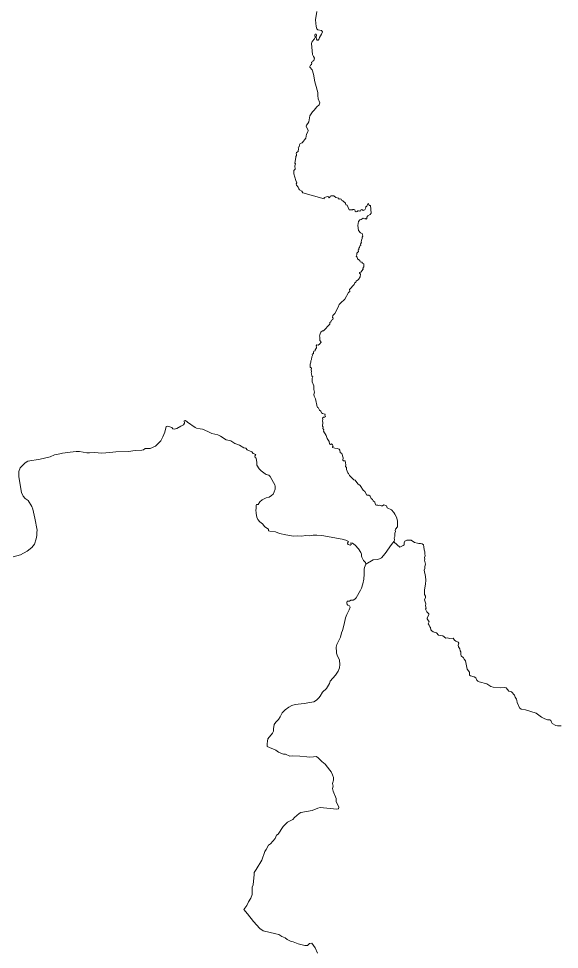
# Model space of a CAD drawing. Extents: x 369010 to 739155, y 6377141 to 6616555.
# Drawn here: x 686323 to 691741, y 6474588 to 6483905 of the extents above; entities that cross this region are included whole.
import ezdxf

# ---------------------------------------------------------------- set-up
doc = ezdxf.new("R2010")
doc.units = 0
doc.header["$LTSCALE"] = 40
doc.layers.add('1', color=7, linetype='Continuous', lineweight=13)

msp = doc.modelspace()

# ---------------------------------------------------------------- linework, layer by layer
at = {"layer": '1'}
for points in [[(689324.49, 6483102.61), (689319.53, 6483136.04), (689319.53, 6483166.32), (689298.51, 6483249.57), (689290.56, 6483270.76), (689278.65, 6483349.87), (689262.26, 6483390.75), (689238.92, 6483417.39), (689239.59, 6483426.66), (689246.04, 6483437.75), (689257.46, 6483446.36), (689260.44, 6483453.64), (689256.8, 6483461.75), (689257.46, 6483469.69), (689267.56, 6483471.51), (689270.04, 6483479.46), (689281.96, 6483485.25), (689287.25, 6483509.58), (689275.67, 6483525.47), (689268.05, 6483545.82), (689256.14, 6483654.4), (689264.25, 6483675.91), (689288.74, 6483703.22), (689294.04, 6483716.79), (689292.22, 6483738.14), (689294.7, 6483748.4), (689302.31, 6483750.55), (689306.62, 6483741.95), (689305.46, 6483717.62), (689308.44, 6483697.76), (689315.55, 6483688.82), (689322.84, 6483688.49), (689330.28, 6483694.94), (689335.74, 6483714.31), (689356.93, 6483747.74), (689367.52, 6483771.9), (689357.26, 6483784.81), (689321.68, 6483794.08), (689311.91, 6483802.03), (689302.81, 6483826.02), (689295.69, 6483893.55), (689311.58, 6483975.47)], [(689742.39, 6481889.79), (689755.96, 6481894.59), (689775.82, 6481907.83), (689787.57, 6481902.37), (689796.18, 6481903.86), (689805.94, 6481897.41), (689811.73, 6481903.86), (689812.73, 6481917.93), (689822, 6481932.33), (689845.99, 6481943.75), (689854.27, 6481956.66), (689848.81, 6482032.79), (689834.9, 6482034.28), (689826.96, 6482053.31), (689820.17, 6482051.16), (689811.07, 6482026), (689797.5, 6482018.55), (689801.47, 6482009.78), (689790.72, 6481991.25), (689781.78, 6481986.12), (689775.49, 6481985.45), (689762.41, 6481993.23), (689749.17, 6481988.93), (689745.53, 6481980.82), (689739.91, 6481977.51), (689729.48, 6481982.47), (689720.38, 6481979.66), (689715.25, 6481972.54), (689705.81, 6481972.21), (689695.88, 6481977.18), (689689.76, 6481989.43), (689680.32, 6481993.73), (689672.55, 6481994.06), (689666.75, 6481989.76), (689635.14, 6481989.43), (689614.78, 6482036.76), (689602.7, 6482041.72), (689598.07, 6482058.28), (689571.75, 6482082.44), (689558.02, 6482088.4), (689553.38, 6482097.83), (689545.6, 6482101.14), (689535.34, 6482098.49), (689529.22, 6482106.11), (689502.57, 6482114.05), (689479.57, 6482129.44), (689452.26, 6482132.59), (689447.63, 6482124.81), (689440.01, 6482120.01), (689442.16, 6482115.04), (689434.88, 6482112.23), (689427.76, 6482121.5), (689420.48, 6482124.48), (689385.06, 6482112.89), (689382.42, 6482102.46), (689168.75, 6482161.72), (689158.66, 6482178.6), (689137.47, 6482192.33), (689128.86, 6482202.43), (689122.91, 6482219.14), (689108.51, 6482236.52), (689102.55, 6482251.91), (689109.67, 6482259.86), (689099.24, 6482282.86), (689081.53, 6482350.39), (689078.88, 6482374.72), (689080.87, 6482385.81), (689091.96, 6482398.88), (689091.3, 6482430.33), (689097.75, 6482450.85), (689090.63, 6482459.13), (689101.56, 6482513.08), (689100.23, 6482525.16), (689105.86, 6482534.6), (689107.35, 6482545.35), (689103.71, 6482556.77), (689106.19, 6482564.72), (689122.74, 6482574.81), (689128.37, 6482603.45), (689123.4, 6482610.07), (689125.89, 6482617.51), (689134.49, 6482622.15), (689136.64, 6482643), (689144.09, 6482655.58), (689162.79, 6482662.03), (689200.53, 6482706.55), (689207.31, 6482749.25), (689221.22, 6482772.26), (689222.37, 6482783.84), (689202.85, 6482828.03), (689205.99, 6482838.79), (689222.04, 6482855.67), (689228.99, 6482871.07), (689239.75, 6482932.14), (689266.23, 6482971.53), (689284.6, 6482987.75), (689310.09, 6483023), (689334.92, 6483043.02), (689339.88, 6483060.4), (689324.49, 6483102.61)], [(689270.21, 6480320.48), (689262.1, 6480325.45), (689258.29, 6480354.25), (689253.82, 6480360.7), (689257.79, 6480372.29), (689253.65, 6480390.16), (689256.14, 6480405.22), (689244.22, 6480416.64), (689243.39, 6480424.92), (689244.55, 6480446.6), (689250.51, 6480465.63), (689249.35, 6480481.02), (689257.96, 6480493.6), (689261.6, 6480519.09), (689266.73, 6480532.66), (689264.58, 6480541.6), (689267.72, 6480547.89), (689276.16, 6480548.88), (689276.83, 6480567.25), (689281.62, 6480575.19), (689293.38, 6480579), (689293.04, 6480588.77), (689306.62, 6480609.12), (689308.77, 6480617.4), (689303.8, 6480628.65), (689311.08, 6480638.75), (689323.99, 6480637.59), (689338.23, 6480645.86), (689353.78, 6480664.57), (689350.81, 6480673.5), (689341.54, 6480683.6), (689340.54, 6480718.85), (689336.41, 6480727.46), (689341.54, 6480738.55), (689342.53, 6480750.46), (689351.63, 6480765.85), (689368.68, 6480779.43), (689376.13, 6480781.25), (689442, 6480847.61), (689442, 6480862.34), (689451.6, 6480871.11), (689458.88, 6480887.17), (689469.8, 6480892.96), (689473.61, 6480907.36), (689467.15, 6480912.99), (689471.13, 6480933.51), (689489.5, 6480953.7), (689525.25, 6481015.77), (689534.18, 6481042.74), (689565.8, 6481074.02), (689574.24, 6481078.33), (689580.03, 6481087.93), (689590.79, 6481095.04), (689627.03, 6481162.73), (689641.76, 6481173.82), (689637.62, 6481194.18), (689684.63, 6481243.5), (689689.1, 6481257.73), (689700.52, 6481265.35), (689704.32, 6481275.44), (689726.83, 6481295.14), (689743.88, 6481321.29), (689749.5, 6481346.11), (689737.42, 6481356.54), (689739.57, 6481362.66), (689750.66, 6481366.96), (689775.16, 6481397.91), (689772.68, 6481408.01), (689781.28, 6481419.1), (689782.77, 6481450.38), (689766.88, 6481458.49), (689760.43, 6481465.77), (689744.04, 6481469.25), (689742.88, 6481482.65), (689716.73, 6481500.86), (689715.91, 6481517.08), (689705.81, 6481528.17), (689710.28, 6481538.92), (689710.28, 6481556.63), (689719.05, 6481562.43), (689726.5, 6481575.33), (689725.84, 6481585.76), (689731.46, 6481592.88), (689730.97, 6481605.79), (689738.25, 6481613.73), (689740.07, 6481629.12), (689750.83, 6481634.09), (689747.19, 6481647.49), (689758.28, 6481662.89), (689755.46, 6481667.52), (689757.12, 6481688.37), (689765.72, 6481703.93), (689764.73, 6481716.34), (689770.69, 6481725.78), (689766.06, 6481754.58), (689748.18, 6481762.02), (689727.16, 6481784.03), (689720.54, 6481832.36), (689726.67, 6481872.58), (689742.39, 6481889.79)], [(689937.85, 6478496.96), (689959.2, 6478507.22), (689996.6, 6478551.91), (690058.5, 6478642.6), (690084.15, 6478674.05), (690083.82, 6478674.88), (690087.96, 6478688.61), (690085.15, 6478707.48), (690092.26, 6478721.38), (690092.26, 6478754.65), (690097.89, 6478770.7), (690096.07, 6478781.63), (690099.21, 6478793.05), (690119.74, 6478819.36), (690120.4, 6478879.44), (690109.14, 6478913.04), (690090.77, 6478943.32), (690083.66, 6478961.7), (690058.83, 6478988.84), (690016.13, 6479009.36), (690008.52, 6479027.4), (689980.55, 6479036.34), (689969.46, 6479029.55), (689954.9, 6479028.23), (689941.16, 6479035.01), (689930.4, 6479030.71), (689922.29, 6479035.34), (689907.73, 6479034.19), (689898.95, 6479039.65), (689893.33, 6479064.8), (689874.96, 6479076.89), (689868.5, 6479091.78), (689856.09, 6479099.89), (689845, 6479125.88), (689832.59, 6479133.32), (689810.91, 6479135.14), (689791.38, 6479171.72), (689775.82, 6479184.79), (689745.37, 6479232.79), (689721.37, 6479247.69), (689695.55, 6479284.26), (689680.99, 6479287.41), (689636.96, 6479331.1), (689627.69, 6479353.11), (689621.74, 6479358.08), (689608, 6479391.18), (689608, 6479412.2), (689599.06, 6479422.13), (689601.54, 6479439.84), (689595.25, 6479477.07), (689577.38, 6479478.9), (689570.76, 6479486.01), (689575.89, 6479509.84), (689561, 6479551.05), (689545.27, 6479560.65), (689540.31, 6479584.82), (689533.19, 6479593.59), (689513.99, 6479601.37), (689489.5, 6479604.68), (689467.98, 6479611.79), (689467.98, 6479619.9), (689474.93, 6479625.2), (689467.49, 6479640.1), (689456.56, 6479647.54), (689446.3, 6479641.92), (689437.86, 6479648.37), (689433.23, 6479672.53), (689415.52, 6479700.84), (689405.59, 6479731.45), (689378.61, 6479776.8), (689379.11, 6479789.05), (689371.99, 6479801.3), (689373.48, 6479814.21), (689367.02, 6479825.3), (689372.32, 6479862.7), (689367.52, 6479877.26), (689370.83, 6479891), (689367.85, 6479905.73), (689376.46, 6479914.34), (689387.22, 6479916.16), (689395.99, 6479922.61), (689392.02, 6479934.36), (689395.49, 6479940.82), (689391.52, 6479946.94), (689368.51, 6479952.73), (689356.6, 6479960.35), (689352.3, 6479974.25), (689338.72, 6479985.5), (689325.32, 6480013.8), (689317.37, 6480013.47), (689312.41, 6480018.77), (689298.51, 6480098.54), (689283.45, 6480124.69), (689280.8, 6480143.06), (689287.91, 6480165.07), (689279.31, 6480193.04), (689279.47, 6480227.8), (689264.91, 6480270.17), (689264.58, 6480307.24), (689270.21, 6480320.48)], [(688699.88, 6479543.44), (688673.07, 6479552.71), (688658.67, 6479568.1), (688613.15, 6479587.3), (688599.25, 6479604.18), (688578.56, 6479607), (688534.71, 6479636.62), (688488.53, 6479651.18), (688448.48, 6479678), (688400.81, 6479690.08), (688345.04, 6479726.82), (688317.23, 6479739.9), (688259.14, 6479752.31), (688219.59, 6479771.01), (688165.8, 6479794.01), (688140.47, 6479798.98), (688104.89, 6479804.94), (688091.65, 6479811.39), (688016.35, 6479865.84), (687994.5, 6479882.39), (687982.42, 6479880.41), (687983.41, 6479856.41), (687973.98, 6479837.21), (687947.5, 6479825.79), (687906.95, 6479802.95), (687880.14, 6479796.5), (687868.22, 6479799.97), (687856.47, 6479810.57), (687828.5, 6479821.16), (687812.11, 6479826.45), (687802.68, 6479821.99), (687786.3, 6479765.38), (687768.26, 6479719.7), (687747.07, 6479678.33), (687735.98, 6479664.92), (687694.28, 6479625.7), (687641.81, 6479601.53), (687591.83, 6479601.53), (687574.78, 6479589.78), (687558.56, 6479584.65), (687492.2, 6479582.83), (687424.34, 6479571.58), (687297.07, 6479567.44), (687236.66, 6479562.31), (687156.06, 6479556.19), (687084.06, 6479561.65), (687032.26, 6479556.85), (687007.43, 6479558.01), (686932.96, 6479572.57), (686899.36, 6479572.4), (686840.44, 6479563.96), (686762.16, 6479553.87), (686736.34, 6479548.74), (686683.71, 6479536.82), (686637.7, 6479519.77), (686539.06, 6479494.45), (686415.26, 6479476.58), (686387.62, 6479457.88), (686338.96, 6479407.23), (686326.55, 6479370.49), (686326.55, 6479318.19), (686350.88, 6479161.96), (686368.75, 6479124.55), (686390.1, 6479101.38), (686417.41, 6479081.35), (686453.66, 6479022.44), (686463.92, 6478995.46), (686485.77, 6478905.26), (686507.78, 6478783.28), (686504.96, 6478760.77), (686505.79, 6478732.64), (686499.34, 6478699.21), (686481.63, 6478645.58), (686456.14, 6478612.32), (686409.8, 6478572.93), (686340.62, 6478537.01), (686267.3, 6478518.14)], [(686267.3, 6478518.14), (686340.62, 6478537.01), (686409.8, 6478572.93), (686456.14, 6478612.32), (686481.63, 6478645.58), (686499.34, 6478699.21), (686505.79, 6478732.64), (686504.96, 6478760.77), (686507.78, 6478783.28), (686485.77, 6478905.26), (686463.92, 6478995.46), (686453.66, 6479022.44), (686417.41, 6479081.35), (686390.1, 6479101.38), (686368.75, 6479124.55), (686350.88, 6479161.96), (686326.55, 6479318.19), (686326.55, 6479370.49), (686338.96, 6479407.23), (686387.62, 6479457.88), (686415.26, 6479476.58), (686539.06, 6479494.45), (686637.7, 6479519.77), (686683.71, 6479536.82), (686736.34, 6479548.74), (686762.16, 6479553.87), (686840.44, 6479563.96), (686899.36, 6479572.4), (686932.96, 6479572.57), (687007.43, 6479558.01), (687032.26, 6479556.85), (687084.06, 6479561.65), (687156.06, 6479556.19), (687236.66, 6479562.31), (687297.07, 6479567.44), (687424.34, 6479571.58), (687492.2, 6479582.83), (687558.56, 6479584.65), (687574.78, 6479589.78), (687591.83, 6479601.53), (687641.81, 6479601.53), (687694.28, 6479625.7), (687735.98, 6479664.92), (687747.07, 6479678.33), (687768.26, 6479719.7), (687786.3, 6479765.38), (687802.68, 6479821.99), (687812.11, 6479826.45), (687828.5, 6479821.16), (687856.47, 6479810.57)], [(687856.47, 6479810.57), (687868.22, 6479799.97), (687880.14, 6479796.5), (687906.95, 6479802.95), (687947.5, 6479825.79), (687973.98, 6479837.21), (687983.41, 6479856.41), (687982.42, 6479880.41), (687994.5, 6479882.39), (688016.35, 6479865.84), (688091.65, 6479811.39), (688104.89, 6479804.94), (688140.47, 6479798.98), (688165.8, 6479794.01), (688219.59, 6479771.01), (688259.14, 6479752.31), (688317.23, 6479739.9), (688345.04, 6479726.82), (688400.81, 6479690.08), (688448.48, 6479678), (688488.53, 6479651.18), (688534.71, 6479636.62), (688578.56, 6479607), (688599.25, 6479604.18), (688613.15, 6479587.3), (688658.67, 6479568.1), (688673.07, 6479552.71), (688699.88, 6479543.44), (688689.78, 6479525.57), (688691.44, 6479512), (688704.02, 6479504.22), (688708.98, 6479463.01), (688709.97, 6479435.86), (688731.99, 6479398.79), (688752.51, 6479377.44), (688793.72, 6479349.31), (688803.81, 6479341.53), (688828.14, 6479333.58), (688843.2, 6479321.83), (688877.13, 6479262.08), (688889.05, 6479239.74), (688892.86, 6479225.18), (688893.02, 6479193.4), (688883.09, 6479169.57), (688871.51, 6479146.4), (688855.95, 6479130.67), (688831.45, 6479113.63), (688801.5, 6479106.51), (688762.44, 6479086.82), (688740.26, 6479067.45), (688721.23, 6479041.8), (688705.67, 6479041.3), (688703.85, 6479034.68), (688702.86, 6479006.38), (688699.55, 6478979.4), (688701.86, 6478965.01), (688704.02, 6478954.91), (688705.01, 6478930.75), (688710.14, 6478914.36), (688719.08, 6478891.85), (688738.77, 6478868.19), (688765.09, 6478847.5), (688790.74, 6478819.2), (688825.16, 6478793.21), (688827.81, 6478776.5), (688839.4, 6478773.02), (688897.66, 6478766.57), (688935.39, 6478752.33), (688998.45, 6478738.1), (689056.54, 6478727.34), (689081.7, 6478724.36), (689117.78, 6478728.5), (689160.31, 6478724.69), (689196.72, 6478731.64), (689235.28, 6478726.85), (689274.84, 6478735.95), (689312.08, 6478735.95), (689361.23, 6478730.32), (689563.15, 6478693.58), (689602.21, 6478685.3), (689626.87, 6478670.9), (689619.09, 6478654.02), (689621.24, 6478644.09), (689625.21, 6478640.29), (689645.9, 6478635.65), (689653.18, 6478641.61), (689650.86, 6478657.33), (689669.07, 6478654.02), (689694.72, 6478634.82), (689727.82, 6478596.1), (689749.84, 6478561.34), (689758.11, 6478542.97), (689758.11, 6478524.6), (689761.26, 6478512.68), (689779.3, 6478481.07), (689798.66, 6478462.04), (689801.31, 6478443.34), (689875.45, 6478487.53), (689916.99, 6478492.16), (689937.85, 6478496.96)], [(689503.73, 6477598.77), (689504.72, 6477613.83), (689511.84, 6477639.65), (689527.07, 6477672.09), (689547.09, 6477712.47), (689559.34, 6477757.16), (689567.95, 6477781.16), (689585.16, 6477842.72), (689599.23, 6477907.77), (689609.82, 6477939.87), (689635.64, 6477987.7), (689645.57, 6478012.36), (689636.96, 6478026.43), (689621.57, 6478032.72), (689614.29, 6478039.67), (689611.14, 6478055.89), (689614.62, 6478074.43), (689638.95, 6478074.92), (689651.69, 6478083.37), (689674.7, 6478085.19), (689691.74, 6478092.47), (689703.83, 6478105.87), (689748.02, 6478185.48), (689758.28, 6478203.52), (689772.68, 6478245.89), (689781.45, 6478293.56), (689785.92, 6478343.37), (689784.76, 6478394.18), (689786.74, 6478411.23), (689794.19, 6478428.94), (689801.31, 6478443.34), (689798.66, 6478462.04), (689779.3, 6478481.07), (689761.26, 6478512.68), (689758.11, 6478524.6), (689758.11, 6478542.97), (689749.84, 6478561.34), (689727.82, 6478596.1), (689694.72, 6478634.82), (689669.07, 6478654.02), (689650.86, 6478657.33), (689653.18, 6478641.61), (689645.9, 6478635.65), (689625.21, 6478640.29), (689621.24, 6478644.09), (689619.09, 6478654.02), (689626.87, 6478670.9), (689602.21, 6478685.3), (689563.15, 6478693.58), (689361.23, 6478730.32), (689312.08, 6478735.95), (689274.84, 6478735.95), (689235.28, 6478726.85), (689196.72, 6478731.64), (689160.31, 6478724.69), (689117.78, 6478728.5), (689081.7, 6478724.36), (689056.54, 6478727.34), (688998.45, 6478738.1), (688935.39, 6478752.33), (688897.66, 6478766.57), (688839.4, 6478773.02), (688827.81, 6478776.5), (688825.16, 6478793.21), (688790.74, 6478819.2), (688765.09, 6478847.5), (688738.77, 6478868.19), (688719.08, 6478891.85), (688710.14, 6478914.36), (688705.01, 6478930.75), (688704.02, 6478954.91), (688701.86, 6478965.01), (688699.55, 6478979.4), (688702.86, 6479006.38), (688703.85, 6479034.68), (688705.67, 6479041.3), (688721.23, 6479041.8), (688740.26, 6479067.45), (688762.44, 6479086.82), (688801.5, 6479106.51), (688831.45, 6479113.63), (688855.95, 6479130.67), (688871.51, 6479146.4), (688883.09, 6479169.57), (688893.02, 6479193.4), (688892.86, 6479225.18), (688889.05, 6479239.74), (688877.13, 6479262.08), (688843.2, 6479321.83), (688828.14, 6479333.58), (688803.81, 6479341.53), (688793.72, 6479349.31), (688752.51, 6479377.44), (688731.99, 6479398.79), (688709.97, 6479435.86), (688708.98, 6479463.01), (688704.02, 6479504.22), (688691.44, 6479512), (688689.78, 6479525.57), (688699.88, 6479543.44)], [(690393.32, 6478422.32), (690400.1, 6478442.84), (690389.34, 6478484.88), (690392.49, 6478494.48), (690389.67, 6478509.37), (690396.79, 6478528.07), (690392.49, 6478547.27), (690392.82, 6478567.13), (690384.87, 6478586), (690383.05, 6478616.62), (690377.76, 6478636.15), (690365.35, 6478646.74), (690348.63, 6478652.04), (690333.4, 6478651.71), (690318.01, 6478653.2), (690288.88, 6478661.97), (690256.61, 6478683.32), (690212.92, 6478683.65), (690191.23, 6478673.39), (690184.61, 6478657), (690186.6, 6478647.4), (690184.12, 6478637.47), (690177, 6478630.85), (690141.25, 6478615.46), (690086.31, 6478665.61), (690084.15, 6478674.05), (690058.5, 6478642.6), (689996.6, 6478551.91), (689959.2, 6478507.22), (689937.85, 6478496.96), (689916.99, 6478492.16), (689875.45, 6478487.53), (689801.31, 6478443.34), (689794.19, 6478428.94), (689786.74, 6478411.23), (689784.76, 6478394.18), (689785.92, 6478343.37), (689781.45, 6478293.56), (689772.68, 6478245.89), (689758.28, 6478203.52), (689748.02, 6478185.48), (689703.83, 6478105.87), (689691.74, 6478092.47), (689674.7, 6478085.19), (689651.69, 6478083.37), (689638.95, 6478074.92), (689614.62, 6478074.43), (689611.14, 6478055.89), (689614.29, 6478039.67), (689621.57, 6478032.72), (689636.96, 6478026.43), (689645.57, 6478012.36), (689635.64, 6477987.7), (689609.82, 6477939.87), (689599.23, 6477907.77), (689585.16, 6477842.72), (689567.95, 6477781.16), (689559.34, 6477757.16), (689547.09, 6477712.47), (689527.07, 6477672.09), (689511.84, 6477639.65), (689504.72, 6477613.83), (689503.73, 6477598.77), (689509.19, 6477577.25), (689507.37, 6477553.92), (689512.67, 6477532.57), (689537, 6477484.24), (689539.48, 6477441.38), (689538.65, 6477407.94), (689524.58, 6477371.53), (689499.1, 6477333.63), (689443.65, 6477271.57), (689437.2, 6477248.73), (689406.41, 6477200.9), (689366.36, 6477161.67), (689342.86, 6477124.44), (689331.11, 6477107.72), (689305.79, 6477082.73), (689279.31, 6477066.34), (689240.08, 6477058.4), (689183.98, 6477050.95), (689094.77, 6477039.86), (689060.68, 6477029.6), (689029.07, 6477013.22), (688993.48, 6476986.07), (688963.86, 6476957.28), (688944.33, 6476916.56), (688925.46, 6476890.08), (688898.32, 6476863.1), (688882.93, 6476838.94), (688877.63, 6476796.57), (688875.64, 6476772.57), (688866.87, 6476751.22), (688819.87, 6476695.45), (688815.73, 6476672.11), (688813.75, 6476644.31), (688813.58, 6476618.32), (688899.97, 6476582.08), (688926.12, 6476563.05), (688965.02, 6476544.67)], [(691758.06, 6476825.37), (691721.82, 6476825.04), (691703.94, 6476829.67), (691669.85, 6476850.69), (691662.4, 6476860.95), (691655.95, 6476880.15), (691645.35, 6476885.12), (691622.02, 6476885.12), (691596.2, 6476895.05), (691562.77, 6476913.91), (691509.31, 6476953.64), (691401.57, 6476985.25), (691358.2, 6476993.03), (691341.49, 6477005.44), (691316.17, 6477058.4), (691315.83, 6477079.75), (691310.87, 6477094.31), (691296.97, 6477113.02), (691292, 6477134.37), (691259.73, 6477166.31), (691234.24, 6477172.43), (691206.93, 6477205.86), (691193.53, 6477210.5), (691152.81, 6477205.53), (691075.69, 6477211.49), (691052.68, 6477219.6), (691012.63, 6477247.07), (690938.15, 6477265.44), (690924.75, 6477271.57), (690913.49, 6477282.16), (690903.07, 6477306.99), (690887.18, 6477315.59), (690848.78, 6477326.52), (690840.34, 6477332.97), (690840.18, 6477362.76), (690815.18, 6477391.56), (690799.13, 6477477.79), (690785.23, 6477494.5), (690781.42, 6477506.92), (690758.25, 6477527.93), (690752.62, 6477541.01), (690751.63, 6477566.33), (690745.01, 6477578.08), (690744.51, 6477596.12), (690728.63, 6477614.99), (690725.81, 6477634.85), (690733.59, 6477653.06), (690724.99, 6477663.98), (690701.65, 6477673.25), (690688.57, 6477683.51), (690675.17, 6477702.71), (690637.1, 6477700.22), (690621.88, 6477705.19), (690601.52, 6477703.37), (690573.05, 6477725.38), (690545.74, 6477729.02), (690529.69, 6477734.98), (690507.84, 6477758.15), (690475.24, 6477765.6), (690461.34, 6477776.19), (690453.23, 6477787.94), (690450.41, 6477808.96), (690442.97, 6477816.41), (690437.5, 6477835.11), (690427.24, 6477847.69), (690436.68, 6477868.54), (690417.48, 6477896.35), (690416.15, 6477907.27), (690431.71, 6477936.73), (690431.71, 6477946.33), (690414, 6477965.53), (690400.93, 6477992.5), (690405.23, 6478005.25), (690399.94, 6478026.27), (690403.91, 6478045.47), (690389.67, 6478087.01), (690400.1, 6478111.83), (690399.77, 6478123.91), (690388.35, 6478141.62), (690390.17, 6478186.47), (690399.27, 6478242.91), (690402.09, 6478282.3), (690398.45, 6478320.37), (690385.87, 6478382.93), (690392.65, 6478399.64), (690393.32, 6478422.32)], [(688959.89, 6474718.5), (688928.77, 6474737.37), (688899.48, 6474742.5), (688773.69, 6474773.78), (688738.44, 6474798.61), (688675.38, 6474866.8), (688616.96, 6474944.75), (688577.9, 6474988.77), (688609.84, 6475027.33), (688624.57, 6475065.73), (688649.4, 6475101.31), (688662.31, 6475138.88), (688662.81, 6475212.53), (688672.57, 6475232.72), (688684.16, 6475338.48), (688683.33, 6475358.01), (688701.37, 6475386.64), (688758.14, 6475479.82), (688791.24, 6475568.7), (688803.81, 6475587.07), (688825.16, 6475630.1), (688847.34, 6475643.34), (688892.53, 6475699.28), (688905.93, 6475731.88), (688922.32, 6475741.98), (688972.3, 6475819.44), (689016.98, 6475862.47), (689069.78, 6475889.94), (689086.66, 6475909.47), (689132.51, 6475949.85), (689149.39, 6475959.29), (689264.41, 6475979.64), (689319.36, 6476002.81), (689343.85, 6476008.94), (689409.89, 6476001.16), (689510.52, 6475992.06), (689526.41, 6475996.69), (689529.55, 6476011.59), (689502.9, 6476069.51), (689504.23, 6476097.65), (689472.78, 6476172.62), (689467.32, 6476197.12), (689475.26, 6476223.6), (689470.13, 6476236.18), (689468.81, 6476247.6), (689476.42, 6476281.19), (689476.09, 6476310.32), (689468.81, 6476335.31), (689454.74, 6476364.94), (689441.34, 6476381.82), (689394, 6476440.57), (689360.9, 6476468.05), (689320.68, 6476508.43), (689303.14, 6476518.19), (689276.99, 6476514.06), (689234.46, 6476513.89), (689208.97, 6476515.22), (689139.13, 6476522.5), (689069.45, 6476526.3), (689041.15, 6476523.82), (688995.47, 6476542.19), (688977.76, 6476541.03), (688965.02, 6476544.67), (688926.12, 6476563.05), (688899.97, 6476582.08), (688813.58, 6476618.32), (688813.75, 6476644.31), (688815.73, 6476672.11), (688819.87, 6476695.45), (688866.87, 6476751.22), (688875.64, 6476772.57), (688877.63, 6476796.57), (688882.93, 6476838.94), (688898.32, 6476863.1), (688925.46, 6476890.08), (688944.33, 6476916.56), (688963.86, 6476957.28), (688993.48, 6476986.07), (689029.07, 6477013.22), (689060.68, 6477029.6), (689094.77, 6477039.86), (689183.98, 6477050.95), (689240.08, 6477058.4), (689279.31, 6477066.34), (689305.79, 6477082.73), (689331.11, 6477107.72), (689342.86, 6477124.44), (689366.36, 6477161.67), (689406.41, 6477200.9), (689437.2, 6477248.73), (689443.65, 6477271.57), (689499.1, 6477333.63), (689524.58, 6477371.53), (689538.65, 6477407.94), (689539.48, 6477441.38), (689537, 6477484.24), (689512.67, 6477532.57), (689507.37, 6477553.92), (689509.19, 6477577.25), (689503.73, 6477598.77)], [(688965.02, 6476544.67), (688977.76, 6476541.03), (688995.47, 6476542.19), (689041.15, 6476523.82), (689069.45, 6476526.3), (689139.13, 6476522.5), (689208.97, 6476515.22), (689234.46, 6476513.89), (689276.99, 6476514.06), (689303.14, 6476518.19), (689320.68, 6476508.43), (689360.9, 6476468.05), (689394, 6476440.57), (689441.34, 6476381.82), (689454.74, 6476364.94), (689468.81, 6476335.31), (689476.09, 6476310.32), (689476.42, 6476281.19), (689468.81, 6476247.6), (689470.13, 6476236.18), (689475.26, 6476223.6), (689467.32, 6476197.12), (689472.78, 6476172.62), (689504.23, 6476097.65), (689502.9, 6476069.51), (689529.55, 6476011.59), (689526.41, 6475996.69), (689510.52, 6475992.06), (689409.89, 6476001.16), (689343.85, 6476008.94), (689319.36, 6476002.81), (689264.41, 6475979.64), (689149.39, 6475959.29), (689132.51, 6475949.85), (689086.66, 6475909.47), (689069.78, 6475889.94), (689016.98, 6475862.47), (688972.3, 6475819.44), (688922.32, 6475741.98), (688905.93, 6475731.88), (688892.53, 6475699.28), (688847.34, 6475643.34), (688825.16, 6475630.1), (688803.81, 6475587.07), (688791.24, 6475568.7), (688758.14, 6475479.82), (688701.37, 6475386.64), (688683.33, 6475358.01), (688684.16, 6475338.48), (688672.57, 6475232.72), (688662.81, 6475212.53), (688662.31, 6475138.88), (688649.4, 6475101.31), (688624.57, 6475065.73), (688609.84, 6475027.33), (688577.9, 6474988.77), (688616.96, 6474944.75), (688675.38, 6474866.8), (688738.44, 6474798.61), (688773.69, 6474773.78), (688899.48, 6474742.5), (688928.77, 6474737.37), (688959.89, 6474718.5), (688994.81, 6474704.77), (689014, 6474686.4), (689046.61, 6474671.5), (689074.25, 6474664.38), (689123.24, 6474644.85), (689190.27, 6474627.64), (689217.08, 6474625.66), (689235.78, 6474647.5), (689259.61, 6474650.32), (689295.2, 6474605.13), (689317.21, 6474552.01)], [(689317.21, 6474552.01), (689295.2, 6474605.13), (689259.61, 6474650.32), (689235.78, 6474647.5), (689217.08, 6474625.66), (689190.27, 6474627.64), (689123.24, 6474644.85), (689074.25, 6474664.38), (689046.61, 6474671.5), (689014, 6474686.4), (688994.81, 6474704.77), (688959.89, 6474718.5)]]:
    msp.add_lwpolyline(points, dxfattribs=at)

doc.saveas('drawing.dxf')
